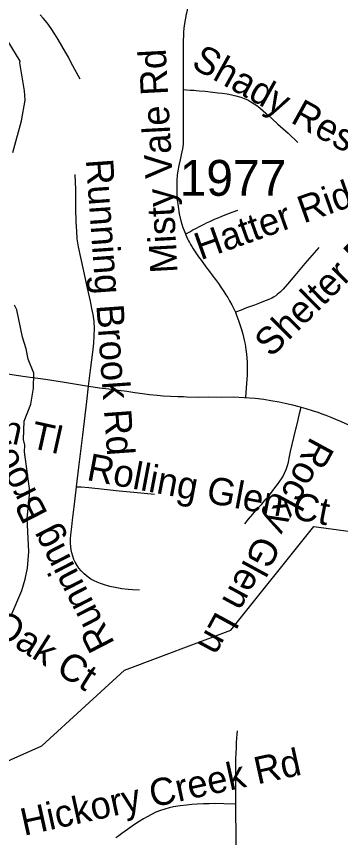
# Model space of a CAD drawing. Extents: x 1383679 to 1536984, y 460658 to 651027.
# Drawn here: x 1413482 to 1414611, y 570506 to 573371 of the extents above; entities that cross this region are included whole.
import ezdxf

# ---------------------------------------------------------------- set-up
doc = ezdxf.new("R2010")
doc.units = 0
for name, color, linetype in [('Exist Hydrographic Creek Single Shore', 7, 'Continuous'), ('Exist Hydrographic Misc Water Feature', 7, 'Continuous'), ('Exist Road Non-System Type 51', 7, 'Continuous'), ('Exist Road Non-System Type 51 Label', 7, 'Continuous'), ('Exist Road Secondary Type 51 Attributed', 7, 'Continuous'), ('Exist Road Secondary Type 51 Label', 7, 'Continuous'), ('Exist Road Secondary Type 51 Number Label', 7, 'Continuous')]:
    doc.layers.add(name, color=color, linetype=linetype)

msp = doc.modelspace()

# ---------------------------------------------------------------- linework, layer by layer
at = {"layer": 'Exist Hydrographic Creek Single Shore'}
msp.add_lwpolyline([(1412520.3, 570403.5), (1413027.1, 570593.7), (1413238.5, 570678.6), (1413570.8, 570826.7), (1413858.8, 571090), (1414228.7, 571230.3), (1414518.7, 571592), (1414801.7, 571553.6), (1414867.7, 571509.6), (1415583.7, 570628.6), (1415675.8, 570646.4), (1415744.8, 570727.1), (1415766.7, 571002.4), (1415876.7, 571075.7), (1416100.7, 571061.3), (1416215.8, 570983.5), (1416313.8, 570866.7), (1416397.7, 570871.5), (1416490.7, 570961.6), (1416506.7, 571328.9), (1416550.7, 571436.3), (1416847.7, 571732.3), (1417049.7, 571826.7)], dxfattribs=at)
at = {"layer": 'Exist Hydrographic Misc Water Feature'}
for points in [[(1413470, 572895.9), (1413500.5, 573007.1), (1413512.2, 573078.8), (1413510.8, 573110.8), (1413494.1, 573208.8), (1413495.3, 573215.2), (1413437.4, 573310.5)], [(1413463.5, 571280.7), (1413501.4, 571367.8), (1413512.3, 571407.5), (1413520.5, 571446.7), (1413525.2, 571504.5), (1413519.2, 571619.3), (1413529.3, 571715), (1413510.3, 571851.4), (1413511, 571875.3), (1413507.4, 571895.4), (1413508.8, 571959.4), (1413532.2, 572018.8), (1413541.4, 572074.6), (1413542.6, 572126.5), (1413523.7, 572174.9), (1413516.5, 572211.1), (1413503.5, 572251.4), (1413483.6, 572347.8), (1413476, 572364)]]:
    msp.add_lwpolyline(points, dxfattribs=at)
at = {"layer": 'Exist Road Non-System Type 51'}
for points in [[(1414115.5, 573492.3), (1414109.5, 573480.9), (1414102.7, 573466.1), (1414096.3, 573452), (1414089.6, 573434.2), (1414085.6, 573423.9), (1414081, 573409.7), (1414075, 573382.3), (1414074, 573378.4), (1414070.4, 573358.6), (1414068.1, 573346.6), (1414065.9, 573330.1), (1414064.7, 573315.8), (1414064.2, 573303.9), (1414063.6, 573286.2), (1414063.2, 573260.9), (1414063.7, 573218.3), (1414063, 573161.9), (1414063.3, 573116.1)], [(1413704.1, 573152.4), (1413673.2, 573208.6), (1413663.3, 573228.3), (1413653.5, 573245.8), (1413640.6, 573268), (1413627.6, 573289.8), (1413616.2, 573309.2), (1413603.7, 573328.3), (1413589.4, 573348.3), (1413575.1, 573365.2), (1413565.3, 573376.3)], [(1414063.3, 573116.1), (1414063.6, 573069.7), (1414063.5, 573066), (1414063, 573012.7), (1414063.7, 572970.6), (1414063.4, 572941.5), (1414062.7, 572925.4), (1414060.5, 572909.3), (1414056.3, 572887.4), (1414052.5, 572870.1), (1414047.5, 572850.7), (1414044.4, 572832.3), (1414042.4, 572817), (1414040.9, 572798.6), (1414040.5, 572775.5), (1414040.9, 572755.4), (1414042.4, 572731.5), (1414045.4, 572708.2), (1414049.7, 572682.7), (1414055.2, 572658), (1414062.2, 572634), (1414070.9, 572611.9)], [(1414063.3, 573116.1), (1414075, 573114.8), (1414087.8, 573113.9), (1414099.8, 573113.4), (1414108.9, 573112.8), (1414118.7, 573111.7), (1414139.7, 573109.9), (1414166.5, 573107.1), (1414183.6, 573104.8), (1414199, 573102.5), (1414216.1, 573100.3), (1414233.2, 573096.8), (1414246.8, 573094), (1414263.5, 573089.5), (1414276, 573084.9), (1414288.2, 573079.4), (1414299.4, 573072.9), (1414310.2, 573066), (1414322.7, 573057.5), (1414332.4, 573049.5), (1414350.7, 573033.6), (1414371.8, 573014.8), (1414393.4, 572995.4), (1414428.8, 572963.5), (1414462.7, 572931.3)], [(1413733.7, 572080.7), (1413741.2, 572145.9), (1413748.1, 572199.6), (1413751.6, 572230.5), (1413753.3, 572256.4), (1413754.1, 572282.5), (1413752.9, 572306.6), (1413749.1, 572331), (1413745.5, 572352.1), (1413739.9, 572378), (1413730.4, 572422.7), (1413717.2, 572481.7), (1413706.1, 572529.4), (1413698.3, 572566.8), (1413696.1, 572581), (1413694.1, 572594.4), (1413692.6, 572621.4), (1413690.9, 572653.2), (1413689.6, 572700.9), (1413688.7, 572767.3), (1413686.8, 572819)], [(1414070.9, 572611.9), (1414071, 572611.7), (1414075, 572603), (1414078.7, 572595.4), (1414082.1, 572588.3), (1414085.2, 572582.3), (1414089.2, 572575.2), (1414093.2, 572568.3), (1414098.5, 572559.9), (1414104.8, 572549.7), (1414109.7, 572542.4), (1414116.9, 572532.7), (1414125.3, 572520.6), (1414131.6, 572512.1), (1414141.8, 572497.8), (1414154.6, 572481), (1414163.5, 572468.8), (1414175.4, 572452.8), (1414185.7, 572438.6), (1414194.8, 572426), (1414204.5, 572411.2), (1414211.9, 572399.8), (1414218.2, 572390.1), (1414225, 572378.2), (1414232.5, 572364.5), (1414239.3, 572350.8), (1414245, 572339.4), (1414245.1, 572339.1)], [(1414535.3, 572565), (1414486.7, 572508.6), (1414451.9, 572467.6), (1414426.3, 572436.3), (1414412, 572419.8), (1414401.8, 572409.5), (1414396.6, 572404.9), (1414390.9, 572400.4), (1414385.8, 572396.4), (1414378.4, 572391.8), (1414371.5, 572388.4), (1414361.9, 572383.9), (1414352.6, 572379.8), (1414342.5, 572375.9), (1414329.4, 572370.8), (1414311.1, 572363.9), (1414284.3, 572353.7), (1414265.5, 572346.3), (1414245.1, 572339.1)], [(1414245.1, 572339.1), (1414250.1, 572325.2), (1414255.6, 572310.2), (1414261, 572296.1), (1414265.8, 572279.1), (1414270.6, 572261.9), (1414275.8, 572242), (1414278.6, 572227.2), (1414281.5, 572208.9), (1414283.7, 572192.9), (1414284.9, 572179.9), (1414285.9, 572164.7), (1414286.3, 572140.5), (1414285.6, 572117.8), (1414283.9, 572091.7), (1414280.6, 572041.4)], [(1413261.3, 572176), (1413261.3, 572176), (1413282.9, 572168.3), (1413309.3, 572158.9), (1413337.1, 572149.5), (1413363.1, 572141.9), (1413384.6, 572136.3), (1413404.4, 572132.1), (1413431.6, 572127.3), (1413466.3, 572121.8), (1413512.8, 572115.3), (1413583.7, 572105.2), (1413650.1, 572094.4), (1413733.7, 572080.7)], [(1413691.2, 571729.9), (1413699.1, 571798.2), (1413713.1, 571910.2), (1413727.6, 572027.1), (1413733.7, 572080.7)], [(1413733.7, 572080.7), (1413734.1, 572080.6), (1413771.6, 572075.7), (1413804.3, 572071.5), (1413838.3, 572067.4), (1413866.5, 572063.6), (1413895, 572059.4), (1413921.4, 572055.6), (1413945.6, 572052.5), (1413972.4, 572049.3), (1413992.9, 572047.6), (1414019.3, 572046.2), (1414044.4, 572044.8), (1414064.8, 572044.5), (1414075, 572043.6), (1414116.7, 572043.1), (1414150.4, 572044.3), (1414198.3, 572043.1), (1414240.1, 572043.3), (1414275.5, 572041.6), (1414314, 572038.6), (1414344.2, 572035.1), (1414368.7, 572031.2), (1414397.2, 572026.6), (1414418.7, 572022.1), (1414443.9, 572016.1), (1414465.5, 572010.5), (1414474.4, 572007.9)], [(1414277.5, 571600.3), (1414291.2, 571616.9), (1414306, 571634.7), (1414316.8, 571647.1), (1414324.8, 571656.2), (1414337.3, 571669.9), (1414351.3, 571686.5), (1414363.7, 571701.3), (1414382.6, 571726), (1414392.1, 571738.5), (1414399.9, 571749.7), (1414405.9, 571758.3), (1414411.3, 571767.6), (1414416.7, 571777.6), (1414422.1, 571790.8), (1414426.4, 571803.8), (1414429.8, 571816.4), (1414432.5, 571829.7), (1414434.9, 571841.4), (1414437.2, 571852.8), (1414448.7, 571902.3), (1414463.3, 571963.3), (1414468.5, 571986.1), (1414474.4, 572007.9)], [(1414474.4, 572007.9), (1414490.1, 572003.2), (1414512.8, 571996.5), (1414532.3, 571990.1), (1414546.6, 571985), (1414560.6, 571979.4), (1414577.9, 571972.5), (1414593.3, 571966.2), (1414613, 571958), (1414639, 571946.3), (1414660.9, 571935.3)], [(1413911.4, 571369.5), (1413886.7, 571370.3), (1413871.4, 571371.3), (1413849.9, 571373.8), (1413825.8, 571378.5), (1413808.2, 571382.5), (1413786, 571388.7), (1413775.3, 571392.2), (1413763.1, 571396.9), (1413752.9, 571401.8), (1413741.2, 571408.1), (1413731.8, 571415), (1413717.9, 571426.9), (1413707.5, 571437.3), (1413699.9, 571446.7), (1413694, 571455.3), (1413686.9, 571466.9), (1413682.4, 571476.5), (1413678.3, 571488), (1413674.8, 571499.2), (1413672.4, 571510.5), (1413671.3, 571520.5), (1413670.7, 571533), (1413671.1, 571548.1), (1413671.9, 571562.8), (1413675, 571589.8), (1413677.7, 571613.3), (1413683.2, 571660.5), (1413687.7, 571699.1), (1413691.2, 571729.9)], [(1413691.2, 571729.9), (1413708.1, 571729.3), (1413734.7, 571727.1), (1413787.6, 571722), (1413840.5, 571716.5), (1413891.6, 571711.2), (1413963.2, 571704.6)], [(1414251.5, 570879.2), (1414250.1, 570868.3), (1414249, 570852.3), (1414247.9, 570837.5), (1414247.3, 570821), (1414246.2, 570799.9), (1414245.6, 570783.4), (1414245, 570763.5), (1414245.7, 570648.8), (1414245.9, 570623)], [(1414245.9, 570623), (1414204.5, 570624.4), (1414173.2, 570625), (1414153.8, 570624.4), (1414133.9, 570623.9), (1414111.6, 570622.7), (1414093.4, 570621.8), (1414075, 570619.9), (1414052.8, 570617.2), (1414029.1, 570613.3), (1414014.2, 570609.9), (1413999, 570606), (1413984.1, 570601.1), (1413968.4, 570594.5), (1413952.3, 570586.8), (1413938, 570579.2), (1413925.1, 570571.6), (1413910.2, 570562.4), (1413894, 570551.6), (1413877.5, 570540.8), (1413860.5, 570528.9), (1413849.9, 570521), (1413839.1, 570513), (1413828.9, 570505.8)], [(1414245.9, 570623), (1414248, 570361.2)]]:
    msp.add_lwpolyline(points, dxfattribs=at)
at = {"layer": 'Exist Road Secondary Type 51 Attributed'}
msp.add_lwpolyline([(1414070.9, 572611.9), (1414075, 572614), (1414085.8, 572619.9), (1414097, 572626.2), (1414109.2, 572632.7), (1414117.4, 572636.7), (1414126.6, 572641.5), (1414136.3, 572646.4), (1414144.9, 572650.4), (1414155.5, 572655.1), (1414165.3, 572659.9), (1414172.7, 572663.2), (1414184.7, 572668.3), (1414195.8, 572672.9), (1414203.8, 572676), (1414213.2, 572679.7), (1414221.5, 572682.9), (1414253.3, 572694.9)], dxfattribs=at)

# ---------------------------------------------------------------- texts
at = {"layer": 'Exist Road Non-System Type 51 Label'}
for s, rotation, p in [('Misty Vale Rd', 93.05, (1414043.8, 572477.1)), ('Shady Rest Ln', 331.0335, (1414087.7, 573194.3)), ('Running Brook Rd', 274.1228, (1413724, 572871)), ('Shelter Rock Ct', 44.7517, (1414369.2, 572178.7)), ('Running Brook Rd', 117.2434, (1413826.3, 571183.7)), ('Fox Den Tl', 347.4416, (1413023, 571978.9)), ('Rocky Glen Ln', 241.4685, (1414509.2, 571907.9)), ('Rolling Glen Ct', 349.3008, (1413723.8, 571754.2)), ('Southern Oak Ct', 327.9052, (1412921.4, 571518)), ('Hickory Creek Rd', 12.4224, (1413508.3, 570512.4))]:
    msp.add_text(s, height=95, rotation=rotation, dxfattribs=at).set_placement(p)
at = {"layer": 'Exist Road Secondary Type 51 Label'}
msp.add_text('Hatter Ridge Tr', height=95, rotation=19.6645, dxfattribs=at).set_placement((1414123.7, 572519.8))
at = {"layer": 'Exist Road Secondary Type 51 Number Label'}
msp.add_text('1977', height=125, dxfattribs=at).set_placement((1414050.6, 572745.1))

doc.saveas('drawing.dxf')
